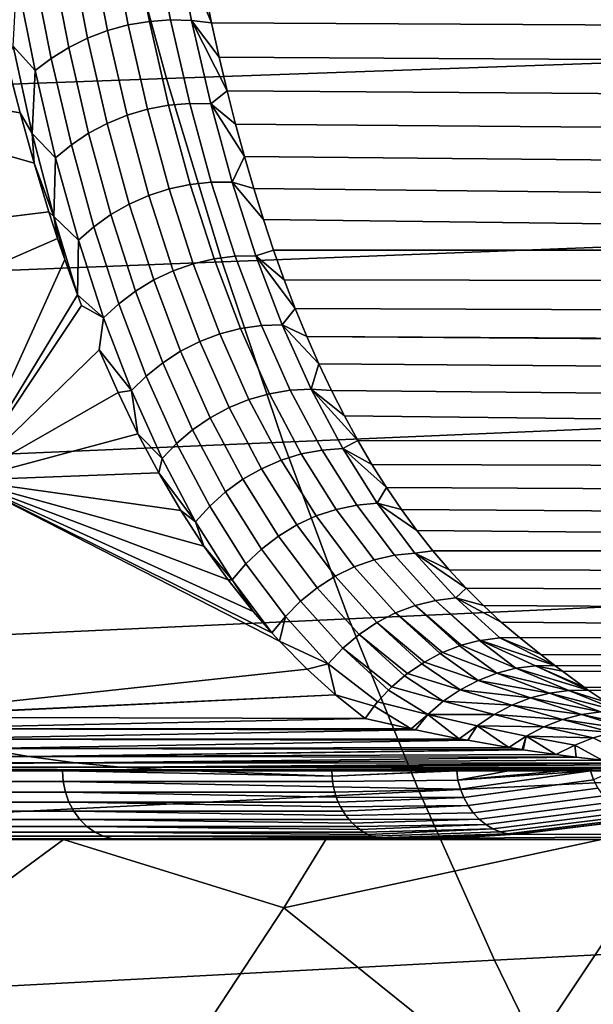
# Model space of a CAD drawing. Header units: metres. Extents: x -240 to 45, y -77 to 27.
# Tile 393 of 656: x -185.96 to -184.29, y -8.33 to -5.46. Entities that reach past the tile are written whole.
import ezdxf

# ---------------------------------------------------------------- set-up
doc = ezdxf.new("R2010")
doc.units = ezdxf.units.M
doc.layers.add('solid_102011X2', color=7, linetype='CONTINUOUS')

msp = doc.modelspace()

# ---------------------------------------------------------------- linework, layer by layer
at = {"layer": 'solid_102011X2'}
for points in [[(-183.913055, -5.033942, 340.73645), (-185.67659, -5.090312, 339.257294), (-185.528992, -5.633263, 339.107086), (-183.76918, -5.570897, 340.586121)], [(-185.67659, -5.090312, 339.257294), (-187.421799, -5.147224, 337.75769), (-187.270462, -5.696226, 337.607605), (-185.528992, -5.633263, 339.107086)], [(-185.690491, -5.218919, 292.604706), (-185.640305, -5.477483, 292.915985), (-185.700531, -5.493721, 292.914429), (-185.751083, -5.233684, 292.60257)], [(-185.62883, -5.209898, 292.601715), (-185.578842, -5.467161, 292.912659), (-185.640305, -5.477483, 292.915985), (-185.690491, -5.218919, 292.604706)], [(-185.567032, -5.206759, 292.593597), (-185.517136, -5.462917, 292.904449), (-185.578842, -5.467161, 292.912659), (-185.62883, -5.209898, 292.601715)], [(-185.506073, -5.209554, 292.580536), (-185.456116, -5.464817, 292.89151), (-185.517136, -5.462917, 292.904449), (-185.567032, -5.206759, 292.593597)], [(-185.506073, -5.209554, 292.580536), (-185.418793, -5.369528, 292.744904), (-185.397766, -5.471175, 292.872345)], [(-185.506073, -5.209554, 292.580536), (-185.397766, -5.471175, 292.872345), (-185.456116, -5.464817, 292.89151)], [(-185.751083, -5.233684, 292.60257), (-185.700531, -5.493721, 292.914429), (-185.758606, -5.515624, 292.907959), (-185.809647, -5.253962, 292.595337)], [(-185.809647, -5.253962, 292.595337), (-185.758606, -5.515624, 292.907959), (-185.813614, -5.54285, 292.896729), (-185.86528, -5.279437, 292.583069)], [(-185.86528, -5.279437, 292.583069), (-185.813614, -5.54285, 292.896729), (-185.8647, -5.574974, 292.880859), (-185.917099, -5.309713, 292.56601)], [(-185.964554, -5.343081, 292.542999), (-185.917099, -5.309713, 292.56601), (-185.8647, -5.574974, 292.880859), (-185.911346, -5.610243, 292.8591)], [(-185.975876, -5.538744, 292.699463), (-185.964554, -5.343081, 292.542999), (-185.911346, -5.610243, 292.8591)], [(-177.782104, -5.51165, 288.353699), (-185.397766, -5.471175, 292.872345), (-185.418793, -5.369528, 292.744904), (-177.699371, -5.406016, 288.156281)], [(-185.578842, -5.467161, 292.912659), (-185.522766, -5.711109, 293.233765), (-185.583939, -5.722754, 293.23761), (-185.640305, -5.477483, 292.915985)], [(-185.517136, -5.462917, 292.904449), (-185.461166, -5.705716, 293.225342), (-185.522766, -5.711109, 293.233765), (-185.578842, -5.467161, 292.912659)], [(-185.456116, -5.464817, 292.89151), (-185.400131, -5.706657, 293.212402), (-185.461166, -5.705716, 293.225342), (-185.517136, -5.462917, 292.904449)], [(-185.456116, -5.464817, 292.89151), (-185.397766, -5.471175, 292.872345), (-185.375641, -5.571241, 293.002289)], [(-185.456116, -5.464817, 292.89151), (-185.375641, -5.571241, 293.002289), (-185.352325, -5.669574, 293.13446)], [(-185.456116, -5.464817, 292.89151), (-185.352325, -5.669574, 293.13446), (-185.400131, -5.706657, 293.212402)], [(-177.857864, -5.617121, 288.552673), (-185.375641, -5.571241, 293.002289), (-185.397766, -5.471175, 292.872345), (-177.782104, -5.51165, 288.353699)], [(-185.700531, -5.493721, 292.914429), (-185.643768, -5.740469, 293.236725), (-185.701309, -5.763979, 293.231201), (-185.758606, -5.515624, 292.907959)], [(-185.640305, -5.477483, 292.915985), (-185.583939, -5.722754, 293.23761), (-185.643768, -5.740469, 293.236725), (-185.700531, -5.493721, 292.914429)], [(-185.758606, -5.515624, 292.907959), (-185.701309, -5.763979, 293.231201), (-185.755661, -5.792916, 293.221069), (-185.813614, -5.54285, 292.896729)], [(-187.322159, -6.200101, 290.733185), (-187.102005, -5.539014, 290.586761), (-185.91478, -5.879599, 293.098999), (-185.87149, -6.021932, 293.302826)], [(-187.102005, -5.539014, 290.586761), (-185.9935, -5.583884, 292.706696), (-185.955414, -5.733579, 292.900299)], [(-187.102005, -5.539014, 290.586761), (-185.955414, -5.733579, 292.900299), (-185.91478, -5.879599, 293.098999)], [(-185.955414, -5.733579, 292.900299), (-185.9935, -5.583884, 292.706696), (-185.975876, -5.538744, 292.699463), (-185.919708, -5.793326, 293.014862)], [(-185.919708, -5.793326, 293.014862), (-185.975876, -5.538744, 292.699463), (-185.911346, -5.610243, 292.8591)], [(-185.813614, -5.54285, 292.896729), (-185.755661, -5.792916, 293.221069), (-185.805969, -5.826831, 293.206512), (-185.8647, -5.574974, 292.880859)], [(-185.911346, -5.610243, 292.8591), (-185.8647, -5.574974, 292.880859), (-185.805969, -5.826831, 293.206512), (-185.851791, -5.863932, 293.186066)], [(-183.76918, -5.570897, 340.586121), (-185.528992, -5.633263, 339.107086), (-185.366562, -6.167518, 338.941803), (-183.610855, -6.099257, 340.420715)], [(-177.926575, -5.722317, 288.753357), (-185.352325, -5.669574, 293.13446), (-185.375641, -5.571241, 293.002289), (-177.857864, -5.617121, 288.552673)], [(-185.919708, -5.793326, 293.014862), (-185.911346, -5.610243, 292.8591), (-185.851791, -5.863932, 293.186066)], [(-185.528992, -5.633263, 339.107086), (-187.270462, -5.696226, 337.607605), (-187.103912, -6.236429, 337.442474), (-185.366562, -6.167518, 338.941803)], [(-185.400131, -5.706657, 293.212402), (-185.352325, -5.669574, 293.13446), (-185.327805, -5.766119, 293.268799)], [(-177.988312, -5.826829, 288.955566), (-185.327805, -5.766119, 293.268799), (-185.352325, -5.669574, 293.13446), (-177.926575, -5.722317, 288.753357)], [(-185.461166, -5.705716, 293.225342), (-185.398743, -5.935049, 293.555237), (-185.460159, -5.941622, 293.564056), (-185.522766, -5.711109, 293.233765)], [(-185.400131, -5.706657, 293.212402), (-185.337723, -5.934985, 293.542175), (-185.398743, -5.935049, 293.555237), (-185.461166, -5.705716, 293.225342)], [(-185.400131, -5.706657, 293.212402), (-185.327805, -5.766119, 293.268799), (-185.302109, -5.860838, 293.405396)], [(-185.400131, -5.706657, 293.212402), (-185.302109, -5.860838, 293.405396), (-185.337723, -5.934985, 293.542175)], [(-185.91478, -5.879599, 293.098999), (-185.955414, -5.733579, 292.900299), (-185.919708, -5.793326, 293.014862)], [(-185.583939, -5.722754, 293.23761), (-185.521042, -5.954601, 293.568481), (-185.580414, -5.973784, 293.568451), (-185.643768, -5.740469, 293.236725)], [(-185.522766, -5.711109, 293.233765), (-185.460159, -5.941622, 293.564056), (-185.521042, -5.954601, 293.568481), (-185.583939, -5.722754, 293.23761)], [(-185.701309, -5.763979, 293.231201), (-185.63736, -5.998872, 293.563965), (-185.69101, -6.029476, 293.555084), (-185.755661, -5.792916, 293.221069)], [(-185.643768, -5.740469, 293.236725), (-185.580414, -5.973784, 293.568451), (-185.63736, -5.998872, 293.563965), (-185.701309, -5.763979, 293.231201)], [(-178.043076, -5.930428, 289.159241), (-185.302109, -5.860838, 293.405396), (-185.327805, -5.766119, 293.268799), (-177.988312, -5.826829, 288.955566)], [(-185.857269, -6.034956, 293.340149), (-185.919708, -5.793326, 293.014862), (-185.851791, -5.863932, 293.186066)], [(-185.91478, -5.879599, 293.098999), (-185.919708, -5.793326, 293.014862), (-185.857269, -6.034956, 293.340149)], [(-185.755661, -5.792916, 293.221069), (-185.69101, -6.029476, 293.555084), (-185.740524, -6.065117, 293.541931), (-185.805969, -5.826831, 293.206512)], [(-185.851791, -5.863932, 293.186066), (-185.805969, -5.826831, 293.206512), (-185.740524, -6.065117, 293.541931), (-185.785492, -6.103979, 293.522888)], [(-185.857269, -6.034956, 293.340149), (-185.851791, -5.863932, 293.186066), (-185.785492, -6.103979, 293.522888)], [(-185.337723, -5.934985, 293.542175), (-185.302109, -5.860838, 293.405396), (-185.275131, -5.953577, 293.543884)], [(-178.090958, -6.032766, 289.364227), (-185.275131, -5.953577, 293.543884), (-185.302109, -5.860838, 293.405396), (-178.043076, -5.930428, 289.159241)], [(-185.87149, -6.021932, 293.302826), (-185.91478, -5.879599, 293.098999), (-185.857269, -6.034956, 293.340149)], [(-185.398743, -5.935049, 293.555237), (-185.329468, -6.150809, 293.893158), (-185.390671, -6.158576, 293.902527), (-185.460159, -5.941622, 293.564056)], [(-185.337723, -5.934985, 293.542175), (-185.268524, -6.149706, 293.879822), (-185.329468, -6.150809, 293.893158), (-185.398743, -5.935049, 293.555237)], [(-185.337723, -5.934985, 293.542175), (-185.275131, -5.953577, 293.543884), (-185.246826, -6.044256, 293.684174)], [(-185.268524, -6.149706, 293.879822), (-185.337723, -5.934985, 293.542175), (-185.246826, -6.044256, 293.684174), (-185.217285, -6.132874, 293.826324)], [(-185.521042, -5.954601, 293.568481), (-185.451187, -6.172887, 293.907684), (-185.510071, -6.193519, 293.90863), (-185.580414, -5.973784, 293.568451)], [(-185.460159, -5.941622, 293.564056), (-185.390671, -6.158576, 293.902527), (-185.451187, -6.172887, 293.907684), (-185.521042, -5.954601, 293.568481)], [(-178.131973, -6.133651, 289.570465), (-185.246826, -6.044256, 293.684174), (-185.275131, -5.953577, 293.543884), (-178.090958, -6.032766, 289.364227)], [(-185.580414, -5.973784, 293.568451), (-185.510071, -6.193519, 293.90863), (-185.566406, -6.22015, 293.905304), (-185.63736, -5.998872, 293.563965)], [(-187.566879, -6.850631, 290.894348), (-187.322159, -6.200101, 290.733185), (-185.87149, -6.021932, 293.302826), (-185.846375, -6.098958, 293.417603)], [(-185.846375, -6.098958, 293.417603), (-185.87149, -6.021932, 293.302826), (-185.857269, -6.034956, 293.340149)], [(-185.63736, -5.998872, 293.563965), (-185.566406, -6.22015, 293.905304), (-185.619308, -6.252366, 293.897766), (-185.69101, -6.029476, 293.555084)], [(-185.788239, -6.263368, 293.674194), (-185.857269, -6.034956, 293.340149), (-185.785492, -6.103979, 293.522888)], [(-185.825485, -6.160145, 293.51123), (-185.857269, -6.034956, 293.340149), (-185.788239, -6.263368, 293.674194)], [(-185.846375, -6.098958, 293.417603), (-185.857269, -6.034956, 293.340149), (-185.825485, -6.160145, 293.51123)], [(-185.69101, -6.029476, 293.555084), (-185.619308, -6.252366, 293.897766), (-185.667969, -6.289664, 293.886139), (-185.740524, -6.065117, 293.541931)], [(-178.131973, -6.133651, 289.570465), (-185.217285, -6.132874, 293.826324), (-185.246826, -6.044256, 293.684174)], [(-185.785492, -6.103979, 293.522888), (-185.740524, -6.065117, 293.541931), (-185.667969, -6.289664, 293.886139), (-185.712051, -6.330212, 293.868591)], [(-187.566879, -6.850631, 290.894348), (-185.846375, -6.098958, 293.417603), (-185.825485, -6.160145, 293.51123), (-186.116074, -6.8031, 293.596405)], [(-185.788239, -6.263368, 293.674194), (-185.785492, -6.103979, 293.522888), (-185.712051, -6.330212, 293.868591)], [(-183.610855, -6.099257, 340.420715), (-185.366562, -6.167518, 338.941803), (-185.189575, -6.692252, 338.761688), (-183.438324, -6.618206, 340.240479)], [(-185.268524, -6.149706, 293.879822), (-185.217285, -6.132874, 293.826324), (-185.186386, -6.219286, 293.970032)], [(-178.166199, -6.232761, 289.777802), (-185.186386, -6.219286, 293.970032), (-185.217285, -6.132874, 293.826324), (-178.131973, -6.133651, 289.570465)], [(-186.116074, -6.8031, 293.596405), (-185.825485, -6.160145, 293.51123), (-185.788239, -6.263368, 293.674194)], [(-185.390671, -6.158576, 293.902527), (-185.313858, -6.361842, 294.24823), (-185.373962, -6.37747, 294.254303), (-185.451187, -6.172887, 293.907684)], [(-185.329468, -6.150809, 293.893158), (-185.252914, -6.352877, 294.23822), (-185.313858, -6.361842, 294.24823), (-185.390671, -6.158576, 293.902527)], [(-185.268524, -6.149706, 293.879822), (-185.192093, -6.350718, 294.224426), (-185.252914, -6.352877, 294.23822), (-185.329468, -6.150809, 293.893158)], [(-185.268524, -6.149706, 293.879822), (-185.186386, -6.219286, 293.970032), (-185.154068, -6.303398, 294.115112)], [(-185.268524, -6.149706, 293.879822), (-185.154068, -6.303398, 294.115112), (-185.192093, -6.350718, 294.224426)], [(-185.366562, -6.167518, 338.941803), (-187.103912, -6.236429, 337.442474), (-186.92244, -6.766998, 337.262482), (-185.189575, -6.692252, 338.761688)], [(-185.510071, -6.193519, 293.90863), (-185.432297, -6.399521, 294.256317), (-185.487961, -6.427649, 294.254303), (-185.566406, -6.22015, 293.905304)], [(-185.451187, -6.172887, 293.907684), (-185.373962, -6.37747, 294.254303), (-185.432297, -6.399521, 294.256317), (-185.510071, -6.193519, 293.90863)], [(-185.566406, -6.22015, 293.905304), (-185.487961, -6.427649, 294.254303), (-185.540085, -6.461418, 294.24823), (-185.619308, -6.252366, 293.897766)], [(-178.193665, -6.32993, 289.986176), (-185.154068, -6.303398, 294.115112), (-185.186386, -6.219286, 293.970032), (-178.166199, -6.232761, 289.777802)], [(-186.116074, -6.8031, 293.596405), (-185.788239, -6.263368, 293.674194), (-185.776642, -6.29409, 293.723969)], [(-185.776642, -6.29409, 293.723969), (-185.788239, -6.263368, 293.674194), (-185.712051, -6.330212, 293.868591)], [(-185.619308, -6.252366, 293.897766), (-185.540085, -6.461418, 294.24823), (-185.58786, -6.500299, 294.23822), (-185.667969, -6.289664, 293.886139)], [(-186.116074, -6.8031, 293.596405), (-185.776642, -6.29409, 293.723969), (-185.712051, -6.330212, 293.868591), (-185.724915, -6.423525, 293.940674)], [(-185.712051, -6.330212, 293.868591), (-185.667969, -6.289664, 293.886139), (-185.58786, -6.500299, 294.23822), (-185.631042, -6.542456, 294.22226)], [(-185.192093, -6.350718, 294.224426), (-185.154068, -6.303398, 294.115112), (-185.120453, -6.385234, 294.261627)], [(-178.214493, -6.424839, 290.195343), (-185.120453, -6.385234, 294.261627), (-185.154068, -6.303398, 294.115112), (-178.193665, -6.32993, 289.986176)], [(-185.724915, -6.423525, 293.940674), (-185.712051, -6.330212, 293.868591), (-185.631042, -6.542456, 294.22226)], [(-185.313858, -6.361842, 294.24823), (-185.229279, -6.551283, 294.600372), (-185.288925, -6.568205, 294.607452), (-185.373962, -6.37747, 294.254303)], [(-185.252914, -6.352877, 294.23822), (-185.168671, -6.541131, 294.589539), (-185.229279, -6.551283, 294.600372), (-185.313858, -6.361842, 294.24823)], [(-185.192093, -6.350718, 294.224426), (-185.108032, -6.53791, 294.575165), (-185.168671, -6.541131, 294.589539), (-185.252914, -6.352877, 294.23822)], [(-185.192093, -6.350718, 294.224426), (-185.120453, -6.385234, 294.261627), (-185.085419, -6.464677, 294.409332)], [(-185.192093, -6.350718, 294.224426), (-185.085419, -6.464677, 294.409332), (-185.108032, -6.53791, 294.575165)], [(-185.373962, -6.37747, 294.254303), (-185.288925, -6.568205, 294.607452), (-185.346664, -6.591634, 294.610718), (-185.432297, -6.399521, 294.256317)], [(-178.228683, -6.517333, 290.405273), (-185.085419, -6.464677, 294.409332), (-185.120453, -6.385234, 294.261627), (-178.216446, -6.435531, 290.219299)], [(-178.214493, -6.424839, 290.195343), (-178.216446, -6.435531, 290.219299), (-185.120453, -6.385234, 294.261627)], [(-186.116074, -6.8031, 293.596405), (-185.724915, -6.423525, 293.940674), (-185.670212, -6.548113, 294.160828)], [(-185.670212, -6.548113, 294.160828), (-185.724915, -6.423525, 293.940674), (-185.631042, -6.542456, 294.22226)], [(-185.432297, -6.399521, 294.256317), (-185.346664, -6.591634, 294.610718), (-185.401611, -6.621206, 294.610107), (-185.487961, -6.427649, 294.254303)], [(-185.487961, -6.427649, 294.254303), (-185.401611, -6.621206, 294.610107), (-185.452896, -6.656459, 294.605621), (-185.540085, -6.461418, 294.24823)], [(-185.540085, -6.461418, 294.24823), (-185.452896, -6.656459, 294.605621), (-185.499741, -6.696846, 294.597321), (-185.58786, -6.500299, 294.23822)], [(-185.108032, -6.53791, 294.575165), (-185.085419, -6.464677, 294.409332), (-185.048935, -6.541638, 294.557922)], [(-178.236404, -6.6071, 290.61557), (-185.048935, -6.541638, 294.557922), (-185.085419, -6.464677, 294.409332), (-178.228683, -6.517333, 290.405273)], [(-185.631042, -6.542456, 294.22226), (-185.58786, -6.500299, 294.23822), (-185.499741, -6.696846, 294.597321), (-185.541992, -6.74053, 294.583038)], [(-185.108032, -6.53791, 294.575165), (-185.015884, -6.711174, 294.931213), (-185.076279, -6.715449, 294.946289), (-185.168671, -6.541131, 294.589539)], [(-185.108032, -6.53791, 294.575165), (-185.048935, -6.541638, 294.557922), (-185.011078, -6.616149, 294.70755)], [(-185.108032, -6.53791, 294.575165), (-185.011078, -6.616149, 294.70755), (-184.971786, -6.688125, 294.857941)], [(-185.108032, -6.53791, 294.575165), (-184.971786, -6.688125, 294.857941), (-185.015884, -6.711174, 294.931213)], [(-186.116074, -6.8031, 293.596405), (-185.670212, -6.548113, 294.160828), (-185.612442, -6.667833, 294.384277)], [(-185.612442, -6.667833, 294.384277), (-185.670212, -6.548113, 294.160828), (-185.631042, -6.542456, 294.22226)], [(-185.612442, -6.667833, 294.384277), (-185.631042, -6.542456, 294.22226), (-185.541992, -6.74053, 294.583038)], [(-185.229279, -6.551283, 294.600372), (-185.136505, -6.726765, 294.958069), (-185.195618, -6.744943, 294.966339), (-185.288925, -6.568205, 294.607452)], [(-185.168671, -6.541131, 294.589539), (-185.076279, -6.715449, 294.946289), (-185.136505, -6.726765, 294.958069), (-185.229279, -6.551283, 294.600372)], [(-178.237671, -6.694005, 290.826233), (-185.011078, -6.616149, 294.70755), (-185.048935, -6.541638, 294.557922), (-178.236404, -6.6071, 290.61557)], [(-185.346664, -6.591634, 294.610718), (-185.252716, -6.769702, 294.970947), (-185.306885, -6.800655, 294.971863), (-185.401611, -6.621206, 294.610107)], [(-185.288925, -6.568205, 294.607452), (-185.195618, -6.744943, 294.966339), (-185.252716, -6.769702, 294.970947), (-185.346664, -6.591634, 294.610718)], [(-185.401611, -6.621206, 294.610107), (-185.306885, -6.800655, 294.971863), (-185.3573, -6.837321, 294.969055), (-185.452896, -6.656459, 294.605621)], [(-183.438324, -6.618206, 340.240479), (-185.189575, -6.692252, 338.761688), (-184.998276, -7.206646, 338.567017), (-183.251846, -7.126936, 340.045654)], [(-178.237671, -6.694005, 290.826233), (-184.971786, -6.688125, 294.857941), (-185.011078, -6.616149, 294.70755)], [(-186.116074, -6.8031, 293.596405), (-185.612442, -6.667833, 294.384277), (-185.551605, -6.78227, 294.610291)], [(-185.551605, -6.78227, 294.610291), (-185.612442, -6.667833, 294.384277), (-185.541992, -6.74053, 294.583038)], [(-185.452896, -6.656459, 294.605621), (-185.3573, -6.837321, 294.969055), (-185.403168, -6.879128, 294.962585), (-185.499741, -6.696846, 294.597321)], [(-185.189575, -6.692252, 338.761688), (-186.92244, -6.766998, 337.262482), (-186.726288, -7.287106, 337.067963), (-184.998276, -7.206646, 338.567017)], [(-185.541992, -6.74053, 294.583038), (-185.499741, -6.696846, 294.597321), (-185.403168, -6.879128, 294.962585), (-185.444443, -6.924257, 294.950073)], [(-185.015884, -6.711174, 294.931213), (-184.971786, -6.688125, 294.857941), (-184.931015, -6.757482, 295.008759)], [(-178.232651, -6.777806, 291.036926), (-184.931015, -6.757482, 295.008759), (-184.971786, -6.688125, 294.857941), (-178.237671, -6.694005, 290.826233)], [(-185.136505, -6.726765, 294.958069), (-185.03511, -6.888153, 295.320496), (-185.093643, -6.90754, 295.330048), (-185.195618, -6.744943, 294.966339)], [(-185.076279, -6.715449, 294.946289), (-184.975327, -6.875708, 295.307617), (-185.03511, -6.888153, 295.320496), (-185.136505, -6.726765, 294.958069)], [(-185.015884, -6.711174, 294.931213), (-184.915237, -6.8704, 295.291656), (-184.975327, -6.875708, 295.307617), (-185.076279, -6.715449, 294.946289)], [(-185.015884, -6.711174, 294.931213), (-184.931015, -6.757482, 295.008759), (-184.888824, -6.824261, 295.160156)], [(-185.015884, -6.711174, 294.931213), (-184.888824, -6.824261, 295.160156), (-184.915237, -6.8704, 295.291656)], [(-185.551605, -6.78227, 294.610291), (-185.541992, -6.74053, 294.583038), (-185.444443, -6.924257, 294.950073)], [(-185.195618, -6.744943, 294.966339), (-185.093643, -6.90754, 295.330048), (-185.150024, -6.933568, 295.336151), (-185.252716, -6.769702, 294.970947)], [(-178.22139, -6.858398, 291.24762), (-184.888824, -6.824261, 295.160156), (-184.931015, -6.757482, 295.008759), (-178.232651, -6.777806, 291.036926)], [(-186.116074, -6.8031, 293.596405), (-185.551605, -6.78227, 294.610291), (-185.487579, -6.89151, 294.838837)], [(-185.487579, -6.89151, 294.838837), (-185.551605, -6.78227, 294.610291), (-185.444443, -6.924257, 294.950073)], [(-185.252716, -6.769702, 294.970947), (-185.150024, -6.933568, 295.336151), (-185.203369, -6.965832, 295.338745), (-185.306885, -6.800655, 294.971863)], [(-185.199585, -7.272457, 295.767212), (-185.119705, -7.353281, 296.000641), (-186.414917, -7.49365, 293.79245), (-186.116074, -6.8031, 293.596405)], [(-186.116074, -6.8031, 293.596405), (-185.222214, -7.247894, 295.699402), (-185.199585, -7.272457, 295.767212)], [(-186.116074, -6.8031, 293.596405), (-185.276413, -7.185753, 295.533691), (-185.222214, -7.247894, 295.699402)], [(-186.116074, -6.8031, 293.596405), (-185.349976, -7.093349, 295.300995), (-185.276413, -7.185753, 295.533691)], [(-186.116074, -6.8031, 293.596405), (-185.487579, -6.89151, 294.838837), (-185.42041, -6.995167, 295.069061)], [(-186.116074, -6.8031, 293.596405), (-185.42041, -6.995167, 295.069061), (-185.349976, -7.093349, 295.300995)], [(-185.306885, -6.800655, 294.971863), (-185.203369, -6.965832, 295.338745), (-185.252853, -7.003829, 295.337708), (-185.3573, -6.837321, 294.969055)], [(-184.915237, -6.8704, 295.291656), (-184.888824, -6.824261, 295.160156), (-184.845215, -6.888403, 295.31189)], [(-178.20401, -6.935632, 291.45816), (-184.845215, -6.888403, 295.31189), (-184.888824, -6.824261, 295.160156), (-178.22139, -6.858398, 291.24762)], [(-185.3573, -6.837321, 294.969055), (-185.252853, -7.003829, 295.337708), (-185.297699, -7.046968, 295.33313), (-185.403168, -6.879128, 294.962585)], [(-185.444443, -6.924257, 294.950073), (-185.403168, -6.879128, 294.962585), (-185.297699, -7.046968, 295.33313), (-185.337997, -7.093456, 295.322479)], [(-184.975327, -6.875708, 295.307617), (-184.865448, -7.021756, 295.672607), (-184.924698, -7.035282, 295.686707), (-185.03511, -6.888153, 295.320496)], [(-184.915237, -6.8704, 295.291656), (-184.805725, -7.015452, 295.65564), (-184.865448, -7.021756, 295.672607), (-184.975327, -6.875708, 295.307617)], [(-184.915237, -6.8704, 295.291656), (-184.845215, -6.888403, 295.31189), (-184.800156, -6.949833, 295.463654)], [(-184.805725, -7.015452, 295.65564), (-184.915237, -6.8704, 295.291656), (-184.800156, -6.949833, 295.463654), (-184.753693, -7.008596, 295.615448)], [(-185.42041, -6.995167, 295.069061), (-185.487579, -6.89151, 294.838837), (-185.444443, -6.924257, 294.950073)], [(-185.093643, -6.90754, 295.330048), (-184.98259, -7.055819, 295.697723), (-185.038193, -7.083046, 295.705444), (-185.150024, -6.933568, 295.336151)], [(-185.03511, -6.888153, 295.320496), (-184.924698, -7.035282, 295.686707), (-184.98259, -7.055819, 295.697723), (-185.093643, -6.90754, 295.330048)], [(-178.180603, -7.009412, 291.668518), (-184.800156, -6.949833, 295.463654), (-184.845215, -6.888403, 295.31189), (-178.20401, -6.935632, 291.45816)], [(-185.42041, -6.995167, 295.069061), (-185.444443, -6.924257, 294.950073), (-185.337997, -7.093456, 295.322479)], [(-185.150024, -6.933568, 295.336151), (-185.038193, -7.083046, 295.705444), (-185.090668, -7.116542, 295.709778), (-185.203369, -6.965832, 295.338745)], [(-185.203369, -6.965832, 295.338745), (-185.090668, -7.116542, 295.709778), (-185.139175, -7.155783, 295.710663), (-185.252853, -7.003829, 295.337708)], [(-178.180603, -7.009412, 291.668518), (-184.753693, -7.008596, 295.615448), (-184.800156, -6.949833, 295.463654)], [(-185.349976, -7.093349, 295.300995), (-185.42041, -6.995167, 295.069061), (-185.337997, -7.093456, 295.322479)], [(-185.252853, -7.003829, 295.337708), (-185.139175, -7.155783, 295.710663), (-185.182968, -7.200158, 295.708099), (-185.297699, -7.046968, 295.33313)], [(-184.865448, -7.021756, 295.672607), (-184.746323, -7.153387, 296.040314), (-184.804993, -7.167932, 296.055786), (-184.924698, -7.035282, 295.686707)], [(-184.805725, -7.015452, 295.65564), (-184.687042, -7.146136, 296.022217), (-184.746323, -7.153387, 296.040314), (-184.865448, -7.021756, 295.672607)], [(-184.805725, -7.015452, 295.65564), (-184.753693, -7.008596, 295.615448), (-184.705841, -7.064662, 295.767151)], [(-184.805725, -7.015452, 295.65564), (-184.705841, -7.064662, 295.767151), (-184.656616, -7.117971, 295.918457)], [(-184.805725, -7.015452, 295.65564), (-184.656616, -7.117971, 295.918457), (-184.687042, -7.146136, 296.022217)], [(-178.151276, -7.079625, 291.878571), (-184.705841, -7.064662, 295.767151), (-184.753693, -7.008596, 295.615448), (-178.180603, -7.009412, 291.668518)], [(-185.337997, -7.093456, 295.322479), (-185.297699, -7.046968, 295.33313), (-185.182968, -7.200158, 295.708099), (-185.222214, -7.247894, 295.699402)], [(-184.924698, -7.035282, 295.686707), (-184.804993, -7.167932, 296.055786), (-184.862167, -7.189547, 296.068329), (-184.98259, -7.055819, 295.697723)], [(-185.038193, -7.083046, 295.705444), (-184.916946, -7.217893, 296.07782), (-184.968475, -7.25253, 296.084015), (-185.090668, -7.116542, 295.709778)], [(-184.98259, -7.055819, 295.697723), (-184.862167, -7.189547, 296.068329), (-184.916946, -7.217893, 296.07782), (-185.038193, -7.083046, 295.705444)], [(-178.116104, -7.146205, 292.088409), (-184.656616, -7.117971, 295.918457), (-184.705841, -7.064662, 295.767151), (-178.151276, -7.079625, 291.878571)], [(-185.349976, -7.093349, 295.300995), (-185.337997, -7.093456, 295.322479), (-185.276413, -7.185753, 295.533691)], [(-185.276413, -7.185753, 295.533691), (-185.337997, -7.093456, 295.322479), (-185.222214, -7.247894, 295.699402)], [(-185.090668, -7.116542, 295.709778), (-184.968475, -7.25253, 296.084015), (-185.015945, -7.292918, 296.086914), (-185.139175, -7.155783, 295.710663)], [(-183.251846, -7.126936, 340.045654), (-184.998276, -7.206646, 338.567017), (-184.792984, -7.709916, 338.358093), (-183.051712, -7.624671, 339.836578)], [(-184.687042, -7.146136, 296.022217), (-184.656616, -7.117971, 295.918457), (-184.606064, -7.168538, 296.069214)], [(-178.075134, -7.209074, 292.297943), (-184.606064, -7.168538, 296.069214), (-184.656616, -7.117971, 295.918457), (-178.116104, -7.146205, 292.088409)], [(-185.139175, -7.155783, 295.710663), (-185.015945, -7.292918, 296.086914), (-185.05864, -7.338428, 296.086395), (-185.182968, -7.200158, 295.708099)], [(-184.804993, -7.167932, 296.055786), (-184.67569, -7.28588, 296.426697), (-184.725372, -7.305382, 296.439362), (-184.862167, -7.189547, 296.068329)], [(-184.746323, -7.153387, 296.040314), (-184.617676, -7.270389, 296.40976), (-184.67067, -7.284234, 296.425323), (-184.804993, -7.167932, 296.055786)], [(-184.67067, -7.284234, 296.425323), (-184.67569, -7.28588, 296.426697), (-184.804993, -7.167932, 296.055786)], [(-184.687042, -7.146136, 296.022217), (-184.558929, -7.262256, 296.39035), (-184.614502, -7.269758, 296.408752), (-184.746323, -7.153387, 296.040314)], [(-184.614502, -7.269758, 296.408752), (-184.617676, -7.270389, 296.40976), (-184.746323, -7.153387, 296.040314)], [(-184.687042, -7.146136, 296.022217), (-184.606064, -7.168538, 296.069214), (-184.554214, -7.216405, 296.219452)], [(-184.558929, -7.262256, 296.39035), (-184.687042, -7.146136, 296.022217), (-184.554214, -7.216405, 296.219452), (-184.501114, -7.261597, 296.36911)], [(-178.028488, -7.268141, 292.507202), (-184.554214, -7.216405, 296.219452), (-184.606064, -7.168538, 296.069214), (-178.075134, -7.209074, 292.297943)], [(-184.862167, -7.189547, 296.068329), (-184.732086, -7.308488, 296.440918), (-184.777832, -7.332895, 296.450684), (-184.916946, -7.217893, 296.07782)], [(-184.725372, -7.305382, 296.439362), (-184.732086, -7.308488, 296.440918), (-184.862167, -7.189547, 296.068329)], [(-184.998276, -7.206646, 338.567017), (-186.726288, -7.287106, 337.067963), (-186.515778, -7.795958, 336.859192), (-184.792984, -7.709916, 338.358093)], [(-185.199585, -7.272457, 295.767212), (-185.222214, -7.247894, 295.699402), (-185.182968, -7.200158, 295.708099)], [(-185.199585, -7.272457, 295.767212), (-185.182968, -7.200158, 295.708099), (-185.05864, -7.338428, 296.086395)], [(-184.916946, -7.217893, 296.07782), (-184.785965, -7.337861, 296.45224), (-184.827286, -7.366374, 296.459137), (-184.968475, -7.25253, 296.084015)], [(-184.777832, -7.332895, 296.450684), (-184.785965, -7.337861, 296.45224), (-184.916946, -7.217893, 296.07782)], [(-178.028488, -7.268141, 292.507202), (-184.501114, -7.261597, 296.36911), (-184.554214, -7.216405, 296.219452)], [(-184.968475, -7.25253, 296.084015), (-184.836502, -7.37354, 296.460449), (-184.873001, -7.405329, 296.4646), (-185.015945, -7.292918, 296.086914)], [(-184.827286, -7.366374, 296.459137), (-184.836502, -7.37354, 296.460449), (-184.968475, -7.25253, 296.084015)], [(-185.119705, -7.353281, 296.000641), (-185.199585, -7.272457, 295.767212), (-185.05864, -7.338428, 296.086395)], [(-184.511642, -7.351027, 296.702576), (-184.67067, -7.284234, 296.425323), (-184.617676, -7.270389, 296.40976)], [(-184.511642, -7.351027, 296.702576), (-184.617676, -7.270389, 296.40976), (-184.614502, -7.269758, 296.408752), (-184.454926, -7.343516, 296.684967)], [(-184.558929, -7.262256, 296.39035), (-184.398666, -7.34271, 296.664673), (-184.614502, -7.269758, 296.408752)], [(-184.454926, -7.343516, 296.684967), (-184.614502, -7.269758, 296.408752), (-184.398666, -7.34271, 296.664673)], [(-184.558929, -7.262256, 296.39035), (-184.501114, -7.261597, 296.36911), (-184.439041, -7.311339, 296.545441)], [(-184.558929, -7.262256, 296.39035), (-184.439041, -7.311339, 296.545441), (-184.398666, -7.34271, 296.664673)], [(-177.976181, -7.32332, 292.716095), (-184.439041, -7.311339, 296.545441), (-184.501114, -7.261597, 296.36911), (-178.028488, -7.268141, 292.507202)], [(-185.015945, -7.292918, 296.086914), (-184.882889, -7.414972, 296.465393), (-184.914337, -7.449196, 296.466949), (-185.05864, -7.338428, 296.086395)], [(-184.873001, -7.405329, 296.4646), (-184.882889, -7.414972, 296.465393), (-185.015945, -7.292918, 296.086914)], [(-184.622086, -7.386368, 296.731567), (-184.777832, -7.332895, 296.450684), (-184.732086, -7.308488, 296.440918)], [(-184.622086, -7.386368, 296.731567), (-184.732086, -7.308488, 296.440918), (-184.725372, -7.305382, 296.439362), (-184.567627, -7.36538, 296.71817)], [(-184.567627, -7.36538, 296.71817), (-184.725372, -7.305382, 296.439362), (-184.67569, -7.28588, 296.426697)], [(-184.567627, -7.36538, 296.71817), (-184.67569, -7.28588, 296.426697), (-184.67067, -7.284234, 296.425323), (-184.511642, -7.351027, 296.702576)], [(-177.91835, -7.374502, 292.9245), (-184.398666, -7.34271, 296.664673), (-184.439041, -7.311339, 296.545441), (-177.976181, -7.32332, 292.716095)], [(-185.036789, -7.428197, 296.233582), (-185.119705, -7.353281, 296.000641), (-185.05864, -7.338428, 296.086395)], [(-184.914337, -7.449196, 296.466949), (-184.924423, -7.461509, 296.467072), (-185.036789, -7.428197, 296.233582), (-185.05864, -7.338428, 296.086395)], [(-184.674225, -7.413691, 296.742493), (-184.827286, -7.366374, 296.459137), (-184.785965, -7.337861, 296.45224)], [(-184.674225, -7.413691, 296.742493), (-184.785965, -7.337861, 296.45224), (-184.777832, -7.332895, 296.450684), (-184.622086, -7.386368, 296.731567)], [(-185.036789, -7.428197, 296.233582), (-186.414917, -7.49365, 293.79245), (-185.119705, -7.353281, 296.000641)], [(-184.723282, -7.446957, 296.750854), (-184.836502, -7.37354, 296.460449), (-184.827286, -7.366374, 296.459137), (-184.674225, -7.413691, 296.742493)], [(-184.622086, -7.386368, 296.731567), (-184.567627, -7.36538, 296.71817), (-184.413895, -7.423072, 297.003113)], [(-184.567627, -7.36538, 296.71817), (-184.511642, -7.351027, 296.702576), (-184.3573, -7.415479, 296.98645)], [(-184.567627, -7.36538, 296.71817), (-184.3573, -7.415479, 296.98645), (-184.413895, -7.423072, 297.003113)], [(-184.511642, -7.351027, 296.702576), (-184.454926, -7.343516, 296.684967), (-184.300934, -7.414684, 296.967743)], [(-184.511642, -7.351027, 296.702576), (-184.300934, -7.414684, 296.967743), (-184.3573, -7.415479, 296.98645)], [(-184.454926, -7.343516, 296.684967), (-184.398666, -7.34271, 296.664673), (-184.376419, -7.359608, 296.731812)], [(-184.454926, -7.343516, 296.684967), (-184.376419, -7.359608, 296.731812), (-184.313156, -7.406028, 296.928741)], [(-184.454926, -7.343516, 296.684967), (-184.313156, -7.406028, 296.928741), (-184.300934, -7.414684, 296.967743)], [(-177.91835, -7.374502, 292.9245), (-184.376419, -7.359608, 296.731812), (-184.398666, -7.34271, 296.664673)], [(-177.855026, -7.421601, 293.132324), (-184.313156, -7.406028, 296.928741), (-184.376419, -7.359608, 296.731812), (-177.91835, -7.374502, 292.9245)], [(-184.723282, -7.446957, 296.750854), (-184.873001, -7.405329, 296.4646), (-184.836502, -7.37354, 296.460449)], [(-184.674225, -7.413691, 296.742493), (-184.622086, -7.386368, 296.731567), (-184.46965, -7.437465, 297.018005)], [(-184.622086, -7.386368, 296.731567), (-184.413895, -7.423072, 297.003113), (-184.46965, -7.437465, 297.018005)], [(-184.768585, -7.485688, 296.756531), (-184.914337, -7.449196, 296.466949), (-184.882889, -7.414972, 296.465393)], [(-184.768585, -7.485688, 296.756531), (-184.882889, -7.414972, 296.465393), (-184.873001, -7.405329, 296.4646), (-184.723282, -7.446957, 296.750854)], [(-184.723282, -7.446957, 296.750854), (-184.674225, -7.413691, 296.742493), (-184.523804, -7.458453, 297.030914)], [(-184.674225, -7.413691, 296.742493), (-184.46965, -7.437465, 297.018005), (-184.523804, -7.458453, 297.030914)], [(-184.46965, -7.437465, 297.018005), (-184.413895, -7.423072, 297.003113), (-184.264343, -7.477745, 297.291748)], [(-184.413895, -7.423072, 297.003113), (-184.3573, -7.415479, 296.98645), (-184.207733, -7.476819, 297.274445)], [(-184.413895, -7.423072, 297.003113), (-184.207733, -7.476819, 297.274445), (-184.264343, -7.477745, 297.291748)], [(-184.3573, -7.415479, 296.98645), (-184.300934, -7.414684, 296.967743), (-184.249466, -7.449865, 297.13504)], [(-184.3573, -7.415479, 296.98645), (-184.249466, -7.449865, 297.13504), (-184.207733, -7.476819, 297.274445)], [(-177.855026, -7.421601, 293.132324), (-184.300934, -7.414684, 296.967743), (-184.313156, -7.406028, 296.928741)], [(-177.80986, -7.450659, 293.270386), (-184.249466, -7.449865, 297.13504), (-184.300934, -7.414684, 296.967743), (-177.855026, -7.421601, 293.132324)], [(-185.036789, -7.428197, 296.233582), (-186.383881, -7.493737, 293.850494), (-186.414917, -7.49365, 293.79245)], [(-185.036789, -7.428197, 296.233582), (-184.950668, -7.497324, 296.466217), (-186.383881, -7.493737, 293.850494)], [(-185.036789, -7.428197, 296.233582), (-184.924423, -7.461509, 296.467072), (-184.950668, -7.497324, 296.466217)], [(-184.914337, -7.449196, 296.466949), (-184.768585, -7.485688, 296.756531), (-184.816345, -7.527771, 296.744873), (-184.924423, -7.461509, 296.467072)], [(-184.768585, -7.485688, 296.756531), (-184.723282, -7.446957, 296.750854), (-184.575546, -7.485741, 297.041656)], [(-184.723282, -7.446957, 296.750854), (-184.523804, -7.458453, 297.030914), (-184.575546, -7.485741, 297.041656)], [(-184.523804, -7.458453, 297.030914), (-184.46965, -7.437465, 297.018005), (-184.320816, -7.485547, 297.307709)], [(-184.46965, -7.437465, 297.018005), (-184.264343, -7.477745, 297.291748), (-184.320816, -7.485547, 297.307709)], [(-184.924423, -7.461509, 296.467072), (-184.816345, -7.527771, 296.744873), (-184.950668, -7.497324, 296.466217)], [(-184.575546, -7.485741, 297.041656), (-184.523804, -7.458453, 297.030914), (-184.376373, -7.500119, 297.322083)], [(-184.523804, -7.458453, 297.030914), (-184.320816, -7.485547, 297.307709), (-184.376373, -7.500119, 297.322083)], [(-184.320816, -7.485547, 297.307709), (-184.264343, -7.477745, 297.291748), (-184.118332, -7.529172, 297.583435)], [(-186.383881, -7.493737, 293.850494), (-184.950668, -7.497324, 296.466217), (-186.358337, -7.527081, 293.942871)], [(-184.950668, -7.497324, 296.466217), (-184.816345, -7.527771, 296.744873), (-186.358337, -7.527081, 293.942871)], [(-184.768585, -7.485688, 296.756531), (-184.804565, -7.530297, 296.769562), (-184.816345, -7.527771, 296.744873)], [(-184.768585, -7.485688, 296.756531), (-184.676788, -7.556091, 297.039459), (-184.804565, -7.530297, 296.769562)], [(-184.768585, -7.485688, 296.756531), (-184.624176, -7.518941, 297.050079), (-184.676788, -7.556091, 297.039459)], [(-184.768585, -7.485688, 296.756531), (-184.575546, -7.485741, 297.041656), (-184.624176, -7.518941, 297.050079)], [(-184.624176, -7.518941, 297.050079), (-184.575546, -7.485741, 297.041656), (-184.430206, -7.521258, 297.334717)], [(-184.575546, -7.485741, 297.041656), (-184.376373, -7.500119, 297.322083), (-184.430206, -7.521258, 297.334717)], [(-184.430206, -7.521258, 297.334717), (-184.376373, -7.500119, 297.322083), (-184.231384, -7.538538, 297.61557)], [(-184.376373, -7.500119, 297.322083), (-184.320816, -7.485547, 297.307709), (-184.174957, -7.530424, 297.600128)], [(-184.376373, -7.500119, 297.322083), (-184.174957, -7.530424, 297.600128), (-184.231384, -7.538538, 297.61557)], [(-184.320816, -7.485547, 297.307709), (-184.118332, -7.529172, 297.583435), (-184.174957, -7.530424, 297.600128)], [(-186.358337, -7.527081, 293.942871), (-184.804565, -7.530297, 296.769562), (-186.293015, -7.557724, 294.118683)], [(-184.816345, -7.527771, 296.744873), (-184.804565, -7.530297, 296.769562), (-186.358337, -7.527081, 293.942871)], [(-184.804565, -7.530297, 296.769562), (-184.676788, -7.556091, 297.039459), (-186.293015, -7.557724, 294.118683)], [(-184.624176, -7.518941, 297.050079), (-184.652008, -7.560748, 297.092224), (-184.676788, -7.556091, 297.039459)], [(-184.624176, -7.518941, 297.050079), (-184.532318, -7.581548, 297.348541), (-184.652008, -7.560748, 297.092224)], [(-184.624176, -7.518941, 297.050079), (-184.481567, -7.548668, 297.345428), (-184.532318, -7.581548, 297.348541)], [(-184.624176, -7.518941, 297.050079), (-184.430206, -7.521258, 297.334717), (-184.481567, -7.548668, 297.345428)], [(-184.481567, -7.548668, 297.345428), (-184.430206, -7.521258, 297.334717), (-184.286758, -7.553417, 297.629639)], [(-184.430206, -7.521258, 297.334717), (-184.231384, -7.538538, 297.61557), (-184.286758, -7.553417, 297.629639)], [(-184.231384, -7.538538, 297.61557), (-184.144836, -7.582178, 297.926056), (-184.20015, -7.597491, 297.940033), (-184.286758, -7.553417, 297.629639)], [(-184.676788, -7.556091, 297.039459), (-184.652008, -7.560748, 297.092224), (-186.293015, -7.557724, 294.118683)], [(-186.293015, -7.557724, 294.118683), (-184.652008, -7.560748, 297.092224), (-186.065399, -7.58498, 294.6026)], [(-184.652008, -7.560748, 297.092224), (-184.532318, -7.581548, 297.348541), (-186.065399, -7.58498, 294.6026)], [(-184.481567, -7.548668, 297.345428), (-184.493515, -7.587696, 297.432068), (-184.532318, -7.581548, 297.348541)], [(-184.481567, -7.548668, 297.345428), (-184.490601, -7.588147, 297.438354), (-184.493515, -7.587696, 297.432068)], [(-184.481567, -7.548668, 297.345428), (-184.395737, -7.601925, 297.643463), (-184.490601, -7.588147, 297.438354)], [(-184.481567, -7.548668, 297.345428), (-184.340332, -7.574852, 297.642212), (-184.395737, -7.601925, 297.643463)], [(-184.481567, -7.548668, 297.345428), (-184.286758, -7.553417, 297.629639), (-184.340332, -7.574852, 297.642212)], [(-184.286758, -7.553417, 297.629639), (-184.20015, -7.597491, 297.940033), (-184.260666, -7.61862, 297.937256), (-184.340332, -7.574852, 297.642212)], [(-186.065399, -7.58498, 294.6026), (-185.929611, -7.607816, 294.921295), (-187.467087, -7.605362, 292.022797)], [(-184.532318, -7.581548, 297.348541), (-184.493515, -7.587696, 297.432068), (-186.065399, -7.58498, 294.6026)], [(-186.065399, -7.58498, 294.6026), (-184.493515, -7.587696, 297.432068), (-185.929611, -7.607816, 294.921295)], [(-184.493515, -7.587696, 297.432068), (-184.490601, -7.588147, 297.438354), (-185.929611, -7.607816, 294.921295)], [(-184.490601, -7.588147, 297.438354), (-184.395737, -7.601925, 297.643463), (-185.929611, -7.607816, 294.921295)], [(-184.340332, -7.574852, 297.642212), (-184.336212, -7.60971, 297.772736), (-184.395737, -7.601925, 297.643463)], [(-184.340332, -7.574852, 297.642212), (-184.260666, -7.61862, 297.937256), (-184.336212, -7.60971, 297.772736)], [(-187.467087, -7.605362, 292.022797), (-185.929611, -7.607816, 294.921295), (-187.359253, -7.624112, 292.307343)], [(-185.929611, -7.607816, 294.921295), (-185.795227, -7.626017, 295.241486), (-187.359253, -7.624112, 292.307343)], [(-187.359253, -7.624112, 292.307343), (-185.795227, -7.626017, 295.241486), (-187.252777, -7.637944, 292.592773)], [(-185.795227, -7.626017, 295.241486), (-185.661911, -7.639257, 295.562469), (-187.252777, -7.637944, 292.592773)], [(-184.395737, -7.601925, 297.643463), (-184.336212, -7.60971, 297.772736), (-185.929611, -7.607816, 294.921295)], [(-185.929611, -7.607816, 294.921295), (-184.336212, -7.60971, 297.772736), (-185.795227, -7.626017, 295.241486)], [(-184.336212, -7.60971, 297.772736), (-184.260666, -7.61862, 297.937256), (-185.795227, -7.626017, 295.241486)], [(-184.260666, -7.61862, 297.937256), (-184.174118, -7.627453, 298.12619), (-185.795227, -7.626017, 295.241486)], [(-185.795227, -7.626017, 295.241486), (-184.174118, -7.627453, 298.12619), (-185.661911, -7.639257, 295.562469)], [(-184.174118, -7.627453, 298.12619), (-184.12178, -7.632076, 298.240479), (-185.661911, -7.639257, 295.562469)], [(-183.051712, -7.624671, 339.836578), (-184.792984, -7.709916, 338.358093), (-184.57399, -8.201282, 338.135223), (-182.838242, -8.110639, 339.613556)], [(-187.688004, -7.681287, 293.422363), (-187.690994, -7.65, 293.422028), (-185.832031, -7.65, 296.66745), (-185.82991, -7.681287, 296.666229)], [(-186.846268, -7.65, 293.543579), (-185.372192, -7.65, 296.248688), (-185.832031, -7.65, 296.66745), (-187.690994, -7.65, 293.422028)], [(-187.252777, -7.637944, 292.592773), (-185.661911, -7.639257, 295.562469), (-187.143845, -7.646613, 292.884857)], [(-185.661911, -7.639257, 295.562469), (-185.525253, -7.6473, 295.890808), (-187.143845, -7.646613, 292.884857)], [(-186.842209, -7.649969, 293.542053), (-187.143845, -7.646613, 292.884857), (-185.525253, -7.6473, 295.890808)], [(-185.525253, -7.6473, 295.890808), (-185.372192, -7.65, 296.248688), (-186.846268, -7.65, 293.543579), (-186.842209, -7.649969, 293.542053)], [(-185.82991, -7.681287, 296.666229), (-185.832031, -7.65, 296.66745), (-185.047134, -7.665692, 297.983032), (-185.045563, -7.681287, 297.982086)], [(-185.832031, -7.65, 296.66745), (-185.451813, -7.65, 297.311707), (-185.047134, -7.665692, 297.983032)], [(-185.281845, -7.65, 296.41037), (-185.451813, -7.65, 297.311707), (-185.832031, -7.65, 296.66745)], [(-185.372192, -7.65, 296.248688), (-185.281845, -7.65, 296.41037), (-185.832031, -7.65, 296.66745)], [(-184.12178, -7.632076, 298.240479), (-184.006241, -7.640374, 298.492798), (-185.661911, -7.639257, 295.562469)], [(-185.661911, -7.639257, 295.562469), (-184.006241, -7.640374, 298.492798), (-185.525253, -7.6473, 295.890808)], [(-184.006241, -7.640374, 298.492798), (-183.978775, -7.641962, 298.552704), (-185.525253, -7.6473, 295.890808)], [(-183.978775, -7.641962, 298.552704), (-183.838394, -7.647869, 298.859131), (-185.525253, -7.6473, 295.890808)], [(-185.525253, -7.6473, 295.890808), (-183.838394, -7.647869, 298.859131), (-185.372192, -7.65, 296.248688)], [(-183.834061, -7.647991, 298.868561), (-183.688934, -7.65, 299.184174), (-185.451813, -7.65, 297.311707), (-185.281845, -7.65, 296.41037)], [(-185.451813, -7.65, 297.311707), (-185.047668, -7.65, 297.983337), (-185.047134, -7.665692, 297.983032)], [(-183.688934, -7.65, 299.184174), (-185.047668, -7.65, 297.983337), (-185.451813, -7.65, 297.311707)], [(-183.838394, -7.647869, 298.859131), (-185.281845, -7.65, 296.41037), (-185.372192, -7.65, 296.248688)], [(-183.838394, -7.647869, 298.859131), (-183.834061, -7.647991, 298.868561), (-185.281845, -7.65, 296.41037)], [(-185.047134, -7.665692, 297.983032), (-185.047668, -7.65, 297.983337), (-184.69519, -7.65, 298.548157)], [(-183.688934, -7.65, 299.184174), (-184.69519, -7.65, 298.548157), (-185.047668, -7.65, 297.983337)], [(-185.047134, -7.665692, 297.983032), (-184.684067, -7.65, 298.565369), (-184.680496, -7.676949, 298.56366), (-185.045563, -7.681287, 297.982086)], [(-185.047134, -7.665692, 297.983032), (-184.69519, -7.65, 298.548157), (-184.684067, -7.65, 298.565369)], [(-183.688934, -7.65, 299.184174), (-184.684067, -7.65, 298.565369), (-184.69519, -7.65, 298.548157)], [(-184.680496, -7.676949, 298.56366), (-184.684067, -7.65, 298.565369), (-184.532974, -7.65, 298.795044)], [(-183.688934, -7.65, 299.184174), (-184.532974, -7.65, 298.795044), (-184.684067, -7.65, 298.565369)], [(-184.680496, -7.676949, 298.56366), (-184.377991, -7.65, 299.021271), (-184.29509, -7.65, 299.137482)], [(-184.673538, -7.703028, 298.560577), (-184.680496, -7.676949, 298.56366), (-184.29509, -7.65, 299.137482)], [(-184.680496, -7.676949, 298.56366), (-184.532974, -7.65, 298.795044), (-184.377991, -7.65, 299.021271)], [(-184.663696, -7.727849, 298.555573), (-184.673538, -7.703028, 298.560577), (-184.29509, -7.65, 299.137482), (-184.286148, -7.676359, 299.131836)], [(-183.688934, -7.65, 299.184174), (-184.377991, -7.65, 299.021271), (-184.532974, -7.65, 298.795044)], [(-183.688934, -7.65, 299.184174), (-184.29509, -7.65, 299.137482), (-184.377991, -7.65, 299.021271)], [(-184.286148, -7.676359, 299.131836), (-184.29509, -7.65, 299.137482), (-184.227646, -7.65, 299.229279)], [(-183.688934, -7.65, 299.184174), (-184.227646, -7.65, 299.229279), (-184.29509, -7.65, 299.137482)], [(-187.681625, -7.711803, 293.418762), (-187.688004, -7.681287, 293.422363), (-185.82991, -7.681287, 296.666229), (-185.823578, -7.711803, 296.662537)], [(-185.82991, -7.681287, 296.666229), (-185.045563, -7.681287, 297.982086), (-185.042938, -7.696689, 297.980469)], [(-185.823578, -7.711803, 296.662537), (-185.82991, -7.681287, 296.666229), (-185.042938, -7.696689, 297.980469), (-185.039291, -7.711803, 297.978271)], [(-185.045563, -7.681287, 297.982086), (-184.680496, -7.676949, 298.56366), (-184.673538, -7.703028, 298.560577), (-185.042938, -7.696689, 297.980469)], [(-184.651138, -7.750953, 298.548737), (-184.663696, -7.727849, 298.555573), (-184.286148, -7.676359, 299.131836), (-184.273392, -7.70041, 299.125793)], [(-187.671158, -7.740798, 293.412872), (-187.681625, -7.711803, 293.418762), (-185.823578, -7.711803, 296.662537), (-185.813187, -7.740798, 296.656494)], [(-184.792984, -7.709916, 338.358093), (-186.515778, -7.795958, 336.859192), (-186.291245, -8.292765, 336.636505), (-184.57399, -8.201282, 338.135223)], [(-185.823578, -7.711803, 296.662537), (-185.039291, -7.711803, 297.978271), (-185.034637, -7.726537, 297.975464)], [(-185.813187, -7.740798, 296.656494), (-185.823578, -7.711803, 296.662537), (-185.034637, -7.726537, 297.975464), (-185.029022, -7.740798, 297.972046)], [(-185.039291, -7.711803, 297.978271), (-185.042938, -7.696689, 297.980469), (-184.673538, -7.703028, 298.560577)], [(-185.039291, -7.711803, 297.978271), (-184.673538, -7.703028, 298.560577), (-184.663696, -7.727849, 298.555573), (-185.034637, -7.726537, 297.975464)], [(-184.636108, -7.771914, 298.540222), (-184.651138, -7.750953, 298.548737), (-184.273392, -7.70041, 299.125793), (-184.258087, -7.722294, 299.117767)], [(-187.65686, -7.767557, 293.404816), (-187.671158, -7.740798, 293.412872), (-185.813187, -7.740798, 296.656494), (-185.799026, -7.767557, 296.648254)], [(-185.813187, -7.740798, 296.656494), (-185.029022, -7.740798, 297.972046), (-185.022461, -7.7545, 297.968079)], [(-185.799026, -7.767557, 296.648254), (-185.813187, -7.740798, 296.656494), (-185.022461, -7.7545, 297.968079), (-185.014999, -7.767557, 297.963562)], [(-185.029022, -7.740798, 297.972046), (-185.034637, -7.726537, 297.975464), (-184.663696, -7.727849, 298.555573)], [(-185.029022, -7.740798, 297.972046), (-184.663696, -7.727849, 298.555573), (-184.651138, -7.750953, 298.548737), (-185.022461, -7.7545, 297.968079)], [(-184.618881, -7.790347, 298.530151), (-184.636108, -7.771914, 298.540222), (-184.258087, -7.722294, 299.117767), (-184.240524, -7.741587, 299.10791)], [(-184.599777, -7.80591, 298.518707), (-184.618881, -7.790347, 298.530151), (-184.240524, -7.741587, 299.10791), (-184.221039, -7.757914, 299.096436)], [(-187.639114, -7.791421, 293.394806), (-187.65686, -7.767557, 293.404816), (-185.799026, -7.767557, 296.648254), (-185.781403, -7.791422, 296.638)], [(-185.799026, -7.767557, 296.648254), (-185.014999, -7.767557, 297.963562), (-185.006683, -7.77989, 297.958496)], [(-185.781403, -7.791422, 296.638), (-185.799026, -7.767557, 296.648254), (-185.006683, -7.77989, 297.958496), (-184.997559, -7.791421, 297.952972)], [(-185.014999, -7.767557, 297.963562), (-185.022461, -7.7545, 297.968079), (-184.651138, -7.750953, 298.548737)], [(-185.014999, -7.767557, 297.963562), (-184.651138, -7.750953, 298.548737), (-184.636108, -7.771914, 298.540222), (-185.006683, -7.77989, 297.958496)], [(-184.579132, -7.818316, 298.506134), (-184.599777, -7.80591, 298.518707), (-184.221039, -7.757914, 299.096436), (-184.200027, -7.770956, 299.083557)], [(-184.579132, -7.818316, 298.506134), (-184.200027, -7.770956, 299.083557), (-184.177872, -7.780461, 299.069519), (-184.557358, -7.827335, 298.492645)], [(-187.639114, -7.791421, 293.394806), (-185.781403, -7.791422, 296.638), (-185.760788, -7.811804, 296.625977), (-187.618317, -7.811803, 293.383087)], [(-185.781403, -7.791422, 296.638), (-184.997559, -7.791421, 297.952972), (-184.987701, -7.802081, 297.947021)], [(-185.760788, -7.811804, 296.625977), (-185.781403, -7.791422, 296.638), (-184.987701, -7.802081, 297.947021), (-184.977158, -7.811803, 297.940613)], [(-185.006683, -7.77989, 297.958496), (-184.636108, -7.771914, 298.540222), (-184.618881, -7.790347, 298.530151), (-184.997559, -7.791421, 297.952972)], [(-184.987701, -7.802081, 297.947021), (-184.997559, -7.791421, 297.952972), (-184.618881, -7.790347, 298.530151)], [(-184.987701, -7.802081, 297.947021), (-184.618881, -7.790347, 298.530151), (-184.599777, -7.80591, 298.518707), (-184.977158, -7.811803, 297.940613)], [(-184.557358, -7.827335, 298.492645), (-184.177872, -7.780461, 299.069519), (-184.155029, -7.786244, 299.054626), (-184.534821, -7.832804, 298.478485)], [(-184.534821, -7.832804, 298.478485), (-184.155029, -7.786244, 299.054626), (-184.131866, -7.788186, 299.039154), (-184.511948, -7.834617, 298.463959)], [(-184.511948, -7.834617, 298.463959), (-184.131866, -7.788186, 299.039154), (-184.505661, -7.834092, 298.473724)], [(-184.131866, -7.788186, 299.039154), (-182.710129, -7.791306, 298.037872), (-183.07283, -7.835333, 297.473724), (-184.505661, -7.834092, 298.473724)], [(-187.618317, -7.811803, 293.383087), (-185.760788, -7.811804, 296.625977), (-185.737656, -7.828202, 296.612518), (-187.595001, -7.828201, 293.369965)], [(-187.595001, -7.828201, 293.369965), (-185.737656, -7.828202, 296.612518), (-185.712601, -7.840212, 296.597931), (-187.569733, -7.840211, 293.355743)], [(-185.760788, -7.811804, 296.625977), (-184.977158, -7.811803, 297.940613), (-184.965988, -7.820528, 297.933838)], [(-185.737656, -7.828202, 296.612518), (-185.760788, -7.811804, 296.625977), (-184.965988, -7.820528, 297.933838), (-184.954269, -7.828201, 297.926758)], [(-185.737656, -7.828202, 296.612518), (-184.954269, -7.828201, 297.926758), (-184.942078, -7.834776, 297.919342)], [(-185.712601, -7.840212, 296.597931), (-185.737656, -7.828202, 296.612518), (-184.942078, -7.834776, 297.919342), (-184.929474, -7.840211, 297.911713)], [(-184.965988, -7.820528, 297.933838), (-184.977158, -7.811803, 297.940613), (-184.599777, -7.80591, 298.518707)], [(-184.965988, -7.820528, 297.933838), (-184.599777, -7.80591, 298.518707), (-184.579132, -7.818316, 298.506134), (-184.954269, -7.828201, 297.926758)], [(-184.942078, -7.834776, 297.919342), (-184.954269, -7.828201, 297.926758), (-184.579132, -7.818316, 298.506134)], [(-184.942078, -7.834776, 297.919342), (-184.579132, -7.818316, 298.506134), (-184.557358, -7.827335, 298.492645), (-184.929474, -7.840211, 297.911713)], [(-184.929474, -7.840211, 297.911713), (-184.557358, -7.827335, 298.492645), (-184.534821, -7.832804, 298.478485), (-184.91655, -7.844474, 297.90387)], [(-187.715851, -7.85, 292.96936), (-187.519577, -7.85, 293.318298), (-185.828674, -7.85, 292.736908), (-186.551514, -7.85, 291.451691)], [(-187.569733, -7.840211, 293.355743), (-185.712601, -7.840212, 296.597931), (-185.686218, -7.847538, 296.582581), (-187.543152, -7.847538, 293.340759)], [(-187.543152, -7.847538, 293.340759), (-185.686218, -7.847538, 296.582581), (-185.65918, -7.85, 296.566833), (-187.519577, -7.85, 293.318298)], [(-187.519577, -7.85, 293.318298), (-185.65918, -7.85, 296.566833), (-185.064865, -7.85, 294.074829), (-185.828674, -7.85, 292.736908)], [(-186.240356, -8.152377, 292.316376), (-186.551514, -7.85, 291.451691), (-185.828674, -7.85, 292.736908)], [(-185.600449, -8.678073, 294.025604), (-186.240356, -8.152377, 292.316376), (-185.828674, -7.85, 292.736908), (-185.187836, -8.048876, 294.065125)], [(-185.187836, -8.048876, 294.065125), (-185.828674, -7.85, 292.736908), (-185.064865, -7.85, 294.074829)], [(-185.712601, -7.840212, 296.597931), (-184.929474, -7.840211, 297.911713), (-184.91655, -7.844474, 297.90387)], [(-185.686218, -7.847538, 296.582581), (-185.712601, -7.840212, 296.597931), (-184.91655, -7.844474, 297.90387), (-184.903381, -7.847538, 297.895905)], [(-184.890045, -7.849383, 297.887817), (-184.876633, -7.85, 297.879669), (-185.280106, -7.85, 297.209167), (-185.686218, -7.847538, 296.582581)], [(-185.686218, -7.847538, 296.582581), (-185.280106, -7.85, 297.209167), (-185.65918, -7.85, 296.566833)], [(-185.686218, -7.847538, 296.582581), (-184.903381, -7.847538, 297.895905), (-184.890045, -7.849383, 297.887817)], [(-185.65918, -7.85, 296.566833), (-184.262741, -7.85, 295.462097), (-185.064865, -7.85, 294.074829)], [(-185.65918, -7.85, 296.566833), (-185.280106, -7.85, 297.209167), (-184.262741, -7.85, 295.462097)], [(-185.280106, -7.85, 297.209167), (-184.876633, -7.85, 297.879669), (-183.422302, -7.85, 296.898743), (-184.262741, -7.85, 295.462097)], [(-185.187836, -8.048876, 294.065125), (-185.064865, -7.85, 294.074829), (-184.262741, -7.85, 295.462097)], [(-184.537781, -8.570689, 295.757172), (-185.187836, -8.048876, 294.065125), (-184.262741, -7.85, 295.462097), (-184.12294, -7.949043, 295.805328)], [(-184.903381, -7.847538, 297.895905), (-184.91655, -7.844474, 297.90387), (-184.534821, -7.832804, 298.478485)], [(-184.890045, -7.849383, 297.887817), (-184.903381, -7.847538, 297.895905), (-184.534821, -7.832804, 298.478485)], [(-184.534821, -7.832804, 298.478485), (-184.511948, -7.834617, 298.463959), (-184.876633, -7.85, 297.879669), (-184.890045, -7.849383, 297.887817)], [(-184.692459, -7.846002, 298.178864), (-184.876633, -7.85, 297.879669), (-184.511948, -7.834617, 298.463959)], [(-184.876633, -7.85, 297.879669), (-184.692459, -7.846002, 298.178864), (-183.07283, -7.835333, 297.473724), (-183.422302, -7.85, 296.898743)], [(-184.692459, -7.846002, 298.178864), (-184.511948, -7.834617, 298.463959), (-183.07283, -7.835333, 297.473724)], [(-184.511948, -7.834617, 298.463959), (-184.505661, -7.834092, 298.473724), (-183.07283, -7.835333, 297.473724)], [(-183.81543, -9.061692, 297.572174), (-184.537781, -8.570689, 295.757172), (-184.12294, -7.949043, 295.805328), (-183.465546, -8.466987, 297.47583)], [(-184.892273, -9.172823, 295.853424), (-185.600449, -8.678073, 294.025604), (-185.187836, -8.048876, 294.065125), (-184.537781, -8.570689, 295.757172)], [(-182.838242, -8.110639, 339.613556), (-184.57399, -8.201282, 338.135223), (-184.341644, -8.679976, 337.898773), (-182.61174, -8.584083, 339.376923)], [(-185.959427, -9.287889, 294.122253), (-186.650497, -8.789376, 292.28653), (-186.240356, -8.152377, 292.316376), (-185.600449, -8.678073, 294.025604)], [(-184.57399, -8.201282, 338.135223), (-186.291245, -8.292765, 336.636505), (-186.053009, -8.776753, 336.400238), (-184.341644, -8.679976, 337.898773)]]:
    msp.add_3dface(points, dxfattribs=at)

doc.saveas('drawing.dxf')
